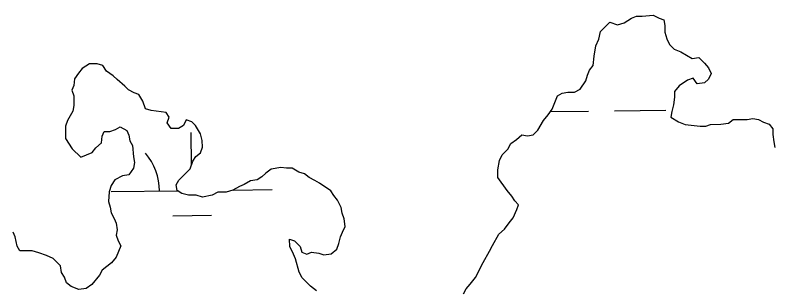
# Model space of a CAD drawing. Extents: x 3683613 to 3738215, y 469626 to 495384.
# Drawn here: x 3718559.3 to 3719031.1, y 479187.8 to 479358.8 of the extents above; entities that cross this region are included whole.
import ezdxf

# ---------------------------------------------------------------- set-up
doc = ezdxf.new("R2010")
doc.units = 0
doc.layers.add('V-TOPO-SHOR', color=7, linetype='Continuous')
doc.layers.add('V-WETL-SWMP', color=7, linetype='Continuous')

msp = doc.modelspace()

# ---------------------------------------------------------------- linework, layer by layer
at = {"layer": 'V-TOPO-SHOR'}
for p, q in [((3718937.54, 479354.05), (3718942.21, 479357.01)), ((3718942.21, 479357.01), (3718945.13, 479358.2)), ((3718945.13, 479358.2), (3718948.65, 479358.22)), ((3718948.65, 479358.22), (3718955.67, 479358.84)), ((3718955.67, 479358.84), (3718959.2, 479357.1)), ((3718959.2, 479357.1), (3718962.13, 479355.95)), ((3718922.93, 479348.69), (3718928.75, 479354.59)), ((3718928.75, 479354.59), (3718933.45, 479352.86)), ((3718933.45, 479352.86), (3718937.54, 479354.05)), ((3718962.13, 479355.95), (3718962.74, 479352.44)), ((3718962.74, 479352.44), (3718962.76, 479348.34)), ((3718921.78, 479344), (3718922.93, 479348.69)), ((3718962.76, 479348.34), (3718963.96, 479344.24)), ((3718920.05, 479339.89), (3718921.78, 479344)), ((3718963.96, 479344.24), (3718965.74, 479340.74)), ((3718918.91, 479333.44), (3718920.05, 479339.89)), ((3718965.74, 479340.74), (3718968.68, 479337.83)), ((3718918.36, 479327.58), (3718918.91, 479333.44)), ((3718968.68, 479337.83), (3718972.79, 479336.09)), ((3718972.79, 479336.09), (3718979.84, 479332.03)), ((3718605.53, 479328.71), (3718600.86, 479325.75)), ((3718610.22, 479328.74), (3718605.53, 479328.71)), ((3718613.74, 479327.58), (3718610.22, 479328.74)), ((3718979.84, 479332.03), (3718983.94, 479332.64)), ((3718983.94, 479332.64), (3718987.48, 479329.15)), ((3718987.48, 479329.15), (3718989.84, 479326.23)), ((3718600.86, 479325.75), (3718598.54, 479322.81)), ((3718616.1, 479324.08), (3718613.74, 479327.58)), ((3718620.22, 479321.18), (3718616.1, 479324.08)), ((3718914.88, 479321.7), (3718916.03, 479324.64)), ((3718916.03, 479324.64), (3718918.36, 479327.58)), ((3718989.84, 479326.23), (3718991.61, 479322.73)), ((3718596.22, 479319.28), (3718595.65, 479315.18)), ((3718598.54, 479322.81), (3718596.22, 479319.28)), ((3718622.58, 479318.85), (3718620.22, 479321.18)), ((3718913.73, 479318.18), (3718914.88, 479321.7)), ((3718980.5, 479319.74), (3718976.99, 479318.54)), ((3718982.86, 479316.23), (3718980.5, 479319.74)), ((3718989.88, 479319.2), (3718987.55, 479316.85)), ((3718991.61, 479322.73), (3718989.88, 479319.2)), ((3718595.65, 479315.18), (3718594.5, 479312.24)), ((3718627.29, 479314.77), (3718622.58, 479318.85)), ((3718629.65, 479312.45), (3718627.29, 479314.77)), ((3718910.24, 479312.89), (3718913.73, 479318.18)), ((3718971.74, 479315), (3718968.83, 479311.47)), ((3718976.99, 479318.54), (3718971.74, 479315)), ((3718987.55, 479316.85), (3718982.86, 479316.23)), ((3718594.5, 479312.24), (3718595.69, 479308.73)), ((3718633.17, 479310.71), (3718629.65, 479312.45)), ((3718636.11, 479309.55), (3718633.17, 479310.71)), ((3718896.21, 479308.71), (3718899.13, 479310.48)), ((3718899.13, 479310.48), (3718902.64, 479311.09)), ((3718902.64, 479311.09), (3718906.74, 479311.11)), ((3718906.74, 479311.11), (3718910.24, 479312.89)), ((3718968.83, 479311.47), (3718968.85, 479307.95)), ((3718595.69, 479308.73), (3718595.72, 479302.88)), ((3718638.47, 479305.47), (3718636.11, 479309.55)), ((3718640.26, 479300.79), (3718638.47, 479305.47)), ((3718892.74, 479300.49), (3718896.21, 479308.71)), ((3718968.85, 479307.95), (3718968.29, 479303.26)), ((3718595.72, 479302.88), (3718595.16, 479299.36)), ((3718643.78, 479299.64), (3718640.26, 479300.79)), ((3718890.42, 479296.96), (3718892.74, 479300.49)), ((3718968.29, 479303.26), (3718967.15, 479299.16)), ((3718595.16, 479299.36), (3718591.68, 479293.48)), ((3718653.16, 479298.52), (3718643.78, 479299.64)), ((3718654.93, 479295.6), (3718653.16, 479298.52)), ((3718653.78, 479292.08), (3718654.93, 479295.6)), ((3718887.51, 479293.43), (3718890.42, 479296.96)), ((3718967.15, 479299.16), (3718966.58, 479295.64)), ((3718966.58, 479295.64), (3718971.28, 479292.74)), ((3718591.68, 479293.48), (3718590.53, 479289.96)), ((3718656.14, 479288.58), (3718653.78, 479292.08)), ((3718665.49, 479293.91), (3718663.75, 479290.38)), ((3718669.01, 479292.75), (3718665.49, 479293.91)), ((3718671.36, 479290.42), (3718669.01, 479292.75)), ((3718884.03, 479287.55), (3718887.51, 479293.43)), ((3718971.28, 479292.74), (3718975.39, 479291)), ((3718975.39, 479291), (3718984.77, 479289.88)), ((3718988.29, 479289.9), (3718991.21, 479291.09)), ((3718991.21, 479291.09), (3718997.65, 479291.13)), ((3718997.65, 479291.13), (3719002.34, 479291.74)), ((3719002.34, 479291.74), (3719005.25, 479294.1)), ((3719005.25, 479294.1), (3719014.04, 479294.15)), ((3719014.04, 479294.15), (3719017.55, 479294.76)), ((3719017.55, 479294.76), (3719021.07, 479294.19)), ((3719021.07, 479294.19), (3719024.01, 479292.45)), ((3719024.01, 479292.45), (3719027.53, 479291.3)), ((3719027.53, 479291.3), (3719029.89, 479288.39)), ((3718590.53, 479289.96), (3718590.57, 479282.34)), ((3718613.41, 479283.65), (3718614.56, 479286.58)), ((3718614.56, 479286.58), (3718618.08, 479286.6)), ((3718618.08, 479286.6), (3718621.59, 479287.79)), ((3718621.59, 479287.79), (3718624.5, 479289.57)), ((3718624.5, 479289.57), (3718628.62, 479287.25)), ((3718628.62, 479287.25), (3718629.81, 479284.33)), ((3718660.83, 479288.61), (3718656.14, 479288.58)), ((3718663.75, 479290.38), (3718660.83, 479288.61)), ((3718674.32, 479285.17), (3718671.36, 479290.42)), ((3718881.12, 479284.6), (3718884.03, 479287.55)), ((3718984.77, 479289.88), (3718988.29, 479289.9)), ((3719029.89, 479288.39), (3719029.91, 479284.87)), ((3718590.57, 479282.34), (3718594.71, 479275.92)), ((3718612.85, 479279.54), (3718613.41, 479283.65)), ((3718629.81, 479284.33), (3718630.41, 479280.82)), ((3718675.52, 479281.08), (3718674.32, 479285.17)), ((3718867.09, 479279.25), (3718870.59, 479281.61)), ((3718870.59, 479281.61), (3718874.09, 479284.56)), ((3718874.09, 479284.56), (3718877.61, 479284)), ((3718877.61, 479284), (3718881.12, 479284.6)), ((3719029.91, 479284.87), (3719030.52, 479280.19)), ((3718609.35, 479276.59), (3718612.85, 479279.54)), ((3718630.41, 479280.82), (3718632.19, 479277.9)), ((3718632.19, 479277.9), (3718632.81, 479270.87)), ((3718674.39, 479273.45), (3718675.54, 479276.98)), ((3718675.54, 479276.98), (3718675.52, 479281.08)), ((3718865.35, 479275.72), (3718867.09, 479279.25)), ((3719030.52, 479280.19), (3719031.13, 479276.68)), ((3718594.71, 479275.92), (3718600.01, 479270.68)), ((3718600.01, 479270.68), (3718607.02, 479273.65)), ((3718607.02, 479273.65), (3718609.35, 479276.59)), ((3718671.48, 479271.09), (3718674.39, 479273.45)), ((3718860.12, 479268.66), (3718861.86, 479272.19)), ((3718861.86, 479272.19), (3718865.35, 479275.72)), ((3718632.81, 479270.87), (3718633.42, 479267.36)), ((3718633.42, 479267.36), (3718632.85, 479263.84)), ((3718668, 479263.46), (3718669.73, 479268.15)), ((3718669.73, 479268.15), (3718671.48, 479271.09)), ((3718858.98, 479262.8), (3718860.12, 479268.66)), ((3718632.85, 479263.84), (3718629.95, 479259.72)), ((3718661.02, 479256.39), (3718668, 479263.46)), ((3718718.39, 479263.16), (3718714.88, 479260.8)), ((3718724.24, 479264.37), (3718718.39, 479263.16)), ((3718727.75, 479263.8), (3718724.24, 479264.37)), ((3718731.27, 479263.82), (3718727.75, 479263.8)), ((3718735.38, 479261.5), (3718731.27, 479263.82)), ((3718859.01, 479258.11), (3718858.98, 479262.8)), ((3718625.85, 479259.11), (3718621.18, 479256.74)), ((3718629.95, 479259.72), (3718625.85, 479259.11)), ((3718712.55, 479258.44), (3718709.64, 479256.67)), ((3718714.88, 479260.8), (3718712.55, 479258.44)), ((3718738.9, 479260.35), (3718735.38, 479261.5)), ((3718741.85, 479258.02), (3718738.9, 479260.35)), ((3718745.37, 479256.29), (3718741.85, 479258.02)), ((3718864.91, 479249.95), (3718859.01, 479258.11)), ((3718618.86, 479253.22), (3718617.71, 479249.11)), ((3718621.18, 479256.74), (3718618.86, 479253.22)), ((3718659.28, 479253.45), (3718661.02, 479256.39)), ((3718659.88, 479249.94), (3718659.28, 479253.45)), ((3718701.45, 479253.69), (3718698.53, 479252.5)), ((3718705.54, 479256.06), (3718701.45, 479253.69)), ((3718709.64, 479256.67), (3718705.54, 479256.06)), ((3718748.31, 479254.55), (3718745.37, 479256.29)), ((3718755.37, 479249.9), (3718748.31, 479254.55)), ((3718617.71, 479249.11), (3718617.16, 479243.25)), ((3718662.82, 479248.2), (3718659.88, 479249.94)), ((3718685.08, 479248.91), (3718681.57, 479247.13)), ((3718690.35, 479248.94), (3718685.08, 479248.91)), ((3718694.44, 479250.14), (3718690.35, 479248.94)), ((3718698.53, 479252.5), (3718694.44, 479250.14)), ((3718757.14, 479246.98), (3718755.37, 479249.9)), ((3718867.86, 479246.45), (3718864.91, 479249.95)), ((3718666.93, 479247.05), (3718662.82, 479248.2)), ((3718671.61, 479247.08), (3718666.93, 479247.05)), ((3718675.72, 479245.93), (3718671.61, 479247.08)), ((3718681.57, 479247.13), (3718675.72, 479245.93)), ((3718759.5, 479244.07), (3718757.14, 479246.98)), ((3718761.87, 479239.39), (3718759.5, 479244.07)), ((3718869.64, 479243.53), (3718867.86, 479246.45)), ((3718617.16, 479243.25), (3718618.35, 479239.74)), ((3718618.35, 479239.74), (3718618.95, 479236.23)), ((3718762.48, 479235.88), (3718761.87, 479239.39)), ((3718871.99, 479241.2), (3718869.64, 479243.53)), ((3718870.84, 479238.26), (3718871.99, 479241.2)), ((3718618.95, 479236.23), (3718620.73, 479232.72)), ((3718763.67, 479232.38), (3718762.48, 479235.88)), ((3718868.53, 479232.98), (3718870.84, 479238.26)), ((3718620.73, 479232.72), (3718621.92, 479229.8)), ((3718621.92, 479229.8), (3718622.53, 479225.7)), ((3718764.28, 479227.69), (3718763.67, 479232.38)), ((3718863.29, 479225.92), (3718866.2, 479230.04)), ((3718866.2, 479230.04), (3718868.53, 479232.98)), ((3718622.53, 479225.7), (3718621.96, 479222.19)), ((3718762.55, 479224.17), (3718764.28, 479227.69)), ((3718859.8, 479222.97), (3718863.29, 479225.92)), ((3718559.29, 479221.24), (3718558.1, 479224.16)), ((3718560.49, 479215.39), (3718559.29, 479221.24)), ((3718621.96, 479222.19), (3718623.16, 479218.68)), ((3718760.24, 479217.12), (3718761.39, 479221.23)), ((3718761.39, 479221.23), (3718762.55, 479224.17)), ((3718855.74, 479215.92), (3718859.8, 479222.97)), ((3718562.27, 479212.47), (3718560.49, 479215.39)), ((3718624.93, 479215.76), (3718622.04, 479208.71)), ((3718623.16, 479218.68), (3718624.93, 479215.76)), ((3718729.79, 479215.19), (3718729.76, 479219.88)), ((3718729.76, 479219.88), (3718732.7, 479218.72)), ((3718732.7, 479218.72), (3718736.24, 479215.23)), ((3718759.09, 479213.6), (3718760.24, 479217.12)), ((3718854, 479212.39), (3718855.74, 479215.92)), ((3718569.88, 479212.51), (3718562.27, 479212.47)), ((3718573.99, 479211.37), (3718569.88, 479212.51)), ((3718578.69, 479209.64), (3718573.99, 479211.37)), ((3718732.16, 479210.52), (3718729.79, 479215.19)), ((3718736.24, 479215.23), (3718737.43, 479211.72)), ((3718737.43, 479211.72), (3718740.36, 479210.57)), ((3718740.36, 479210.57), (3718743.28, 479211.75)), ((3718743.28, 479211.75), (3718747.97, 479211.2)), ((3718747.97, 479211.2), (3718750.91, 479210.04)), ((3718750.91, 479210.04), (3718755.59, 479210.65)), ((3718755.59, 479210.65), (3718759.09, 479213.6)), ((3718849.94, 479205.34), (3718854, 479212.39)), ((3718582.8, 479207.9), (3718578.69, 479209.64)), ((3718587.51, 479203.24), (3718582.8, 479207.9)), ((3718622.04, 479208.71), (3718619.13, 479205.18)), ((3718733.35, 479207.6), (3718732.16, 479210.52)), ((3718735.74, 479199.41), (3718733.35, 479207.6)), ((3718588.12, 479199.15), (3718587.51, 479203.24)), ((3718619.13, 479205.18), (3718613.3, 479200.46)), ((3718845.31, 479195.94), (3718849.94, 479205.34)), ((3718589.89, 479196.23), (3718588.12, 479199.15)), ((3718611.56, 479197.52), (3718606.91, 479191.64)), ((3718613.3, 479200.46), (3718611.56, 479197.52)), ((3718737.52, 479195.9), (3718735.74, 479199.41)), ((3718591.09, 479192.72), (3718589.89, 479196.23)), ((3718594.03, 479190.39), (3718591.09, 479192.72)), ((3718742.82, 479190.66), (3718737.52, 479195.9)), ((3718839.49, 479188.88), (3718841.82, 479191.82)), ((3718841.82, 479191.82), (3718845.31, 479195.94)), ((3718598.72, 479188.66), (3718594.03, 479190.39)), ((3718603.41, 479189.28), (3718598.72, 479188.66)), ((3718606.91, 479191.64), (3718603.41, 479189.28)), ((3718746.35, 479187.75), (3718742.82, 479190.66)), ((3718837.75, 479185.94), (3718839.49, 479188.88))]:
    msp.add_line(p, q, dxfattribs=at)
at = {"layer": 'V-WETL-SWMP'}
for p, q in [((3718937.54, 479354.05), (3718942.21, 479357.01)), ((3718942.21, 479357.01), (3718945.13, 479358.2)), ((3718945.13, 479358.2), (3718948.65, 479358.22)), ((3718948.65, 479358.22), (3718955.67, 479358.84)), ((3718955.67, 479358.84), (3718959.2, 479357.1)), ((3718959.2, 479357.1), (3718962.13, 479355.95)), ((3718922.93, 479348.69), (3718928.75, 479354.59)), ((3718928.75, 479354.59), (3718933.45, 479352.86)), ((3718933.45, 479352.86), (3718937.54, 479354.05)), ((3718962.13, 479355.95), (3718962.74, 479352.44)), ((3718962.74, 479352.44), (3718962.76, 479348.34)), ((3718921.78, 479344), (3718922.93, 479348.69)), ((3718962.76, 479348.34), (3718963.96, 479344.24)), ((3718920.05, 479339.89), (3718921.78, 479344)), ((3718963.96, 479344.24), (3718965.74, 479340.74)), ((3718918.91, 479333.44), (3718920.05, 479339.89)), ((3718965.74, 479340.74), (3718968.68, 479337.83)), ((3718918.36, 479327.58), (3718918.91, 479333.44)), ((3718968.68, 479337.83), (3718972.79, 479336.09)), ((3718972.79, 479336.09), (3718979.84, 479332.03)), ((3718605.53, 479328.71), (3718600.86, 479325.75)), ((3718610.22, 479328.74), (3718605.53, 479328.71)), ((3718613.74, 479327.58), (3718610.22, 479328.74)), ((3718979.84, 479332.03), (3718983.94, 479332.64)), ((3718983.94, 479332.64), (3718987.48, 479329.15)), ((3718987.48, 479329.15), (3718989.84, 479326.23)), ((3718600.86, 479325.75), (3718598.54, 479322.81)), ((3718616.1, 479324.08), (3718613.74, 479327.58)), ((3718620.22, 479321.18), (3718616.1, 479324.08)), ((3718914.88, 479321.7), (3718916.03, 479324.64)), ((3718916.03, 479324.64), (3718918.36, 479327.58)), ((3718989.84, 479326.23), (3718991.61, 479322.73)), ((3718596.22, 479319.28), (3718595.65, 479315.18)), ((3718598.54, 479322.81), (3718596.22, 479319.28)), ((3718622.58, 479318.85), (3718620.22, 479321.18)), ((3718913.73, 479318.18), (3718914.88, 479321.7)), ((3718980.5, 479319.74), (3718976.99, 479318.54)), ((3718982.86, 479316.23), (3718980.5, 479319.74)), ((3718989.88, 479319.2), (3718987.55, 479316.85)), ((3718991.61, 479322.73), (3718989.88, 479319.2)), ((3718595.65, 479315.18), (3718594.5, 479312.24)), ((3718627.29, 479314.77), (3718622.58, 479318.85)), ((3718629.65, 479312.45), (3718627.29, 479314.77)), ((3718910.24, 479312.89), (3718913.73, 479318.18)), ((3718971.74, 479315), (3718968.83, 479311.47)), ((3718976.99, 479318.54), (3718971.74, 479315)), ((3718987.55, 479316.85), (3718982.86, 479316.23)), ((3718594.5, 479312.24), (3718595.69, 479308.73)), ((3718633.17, 479310.71), (3718629.65, 479312.45)), ((3718636.11, 479309.55), (3718633.17, 479310.71)), ((3718896.21, 479308.71), (3718899.13, 479310.48)), ((3718899.13, 479310.48), (3718902.64, 479311.09)), ((3718902.64, 479311.09), (3718906.74, 479311.11)), ((3718906.74, 479311.11), (3718910.24, 479312.89)), ((3718968.83, 479311.47), (3718968.85, 479307.95)), ((3718595.69, 479308.73), (3718595.72, 479302.88)), ((3718638.47, 479305.47), (3718636.11, 479309.55)), ((3718640.26, 479300.79), (3718638.47, 479305.47)), ((3718892.74, 479300.49), (3718896.21, 479308.71)), ((3718968.85, 479307.95), (3718968.29, 479303.26)), ((3718595.72, 479302.88), (3718595.16, 479299.36)), ((3718643.78, 479299.64), (3718640.26, 479300.79)), ((3718890.42, 479296.96), (3718892.74, 479300.49)), ((3718968.29, 479303.26), (3718967.15, 479299.16)), ((3718595.16, 479299.36), (3718591.68, 479293.48)), ((3718653.16, 479298.52), (3718643.78, 479299.64)), ((3718654.93, 479295.6), (3718653.16, 479298.52)), ((3718653.78, 479292.08), (3718654.93, 479295.6)), ((3718887.51, 479293.43), (3718890.42, 479296.96)), ((3718891.76, 479298.99), (3718915.46, 479299.27)), ((3718931.46, 479299.46), (3718963.46, 479299.83)), ((3718967.15, 479299.16), (3718966.58, 479295.64)), ((3718966.58, 479295.64), (3718971.28, 479292.74)), ((3718591.68, 479293.48), (3718590.53, 479289.96)), ((3718656.14, 479288.58), (3718653.78, 479292.08)), ((3718665.49, 479293.91), (3718663.75, 479290.38)), ((3718669.01, 479292.75), (3718665.49, 479293.91)), ((3718671.36, 479290.42), (3718669.01, 479292.75)), ((3718884.03, 479287.55), (3718887.51, 479293.43)), ((3718971.28, 479292.74), (3718975.39, 479291)), ((3718975.39, 479291), (3718984.77, 479289.88)), ((3718988.29, 479289.9), (3718991.21, 479291.09)), ((3718991.21, 479291.09), (3718997.65, 479291.13)), ((3718997.65, 479291.13), (3719002.34, 479291.74)), ((3719002.34, 479291.74), (3719005.25, 479294.1)), ((3719005.25, 479294.1), (3719014.04, 479294.15)), ((3719014.04, 479294.15), (3719017.55, 479294.76)), ((3719017.55, 479294.76), (3719021.07, 479294.19)), ((3719021.07, 479294.19), (3719024.01, 479292.45)), ((3719024.01, 479292.45), (3719027.53, 479291.3)), ((3719027.53, 479291.3), (3719029.89, 479288.39)), ((3718590.53, 479289.96), (3718590.57, 479282.34)), ((3718613.41, 479283.65), (3718614.56, 479286.58)), ((3718614.56, 479286.58), (3718618.08, 479286.6)), ((3718618.08, 479286.6), (3718621.59, 479287.79)), ((3718621.59, 479287.79), (3718624.5, 479289.57)), ((3718624.5, 479289.57), (3718628.62, 479287.25)), ((3718628.62, 479287.25), (3718629.81, 479284.33)), ((3718660.83, 479288.61), (3718656.14, 479288.58)), ((3718663.75, 479290.38), (3718660.83, 479288.61)), ((3718674.32, 479285.17), (3718671.36, 479290.42)), ((3718881.12, 479284.6), (3718884.03, 479287.55)), ((3718984.77, 479289.88), (3718988.29, 479289.9)), ((3719029.89, 479288.39), (3719029.91, 479284.87)), ((3718590.57, 479282.34), (3718594.71, 479275.92)), ((3718612.85, 479279.54), (3718613.41, 479283.65)), ((3718629.81, 479284.33), (3718630.41, 479280.82)), ((3718668.77, 479265.54), (3718668.53, 479285.96)), ((3718675.52, 479281.08), (3718674.32, 479285.17)), ((3718867.09, 479279.25), (3718870.59, 479281.61)), ((3718870.59, 479281.61), (3718874.09, 479284.56)), ((3718874.09, 479284.56), (3718877.61, 479284)), ((3718877.61, 479284), (3718881.12, 479284.6)), ((3719029.91, 479284.87), (3719030.52, 479280.19)), ((3718609.35, 479276.59), (3718612.85, 479279.54)), ((3718630.41, 479280.82), (3718632.19, 479277.9)), ((3718632.19, 479277.9), (3718632.81, 479270.87)), ((3718674.39, 479273.45), (3718675.54, 479276.98)), ((3718675.54, 479276.98), (3718675.52, 479281.08)), ((3718865.35, 479275.72), (3718867.09, 479279.25)), ((3719030.52, 479280.19), (3719031.13, 479276.68)), ((3718594.71, 479275.92), (3718600.01, 479270.68)), ((3718600.01, 479270.68), (3718607.02, 479273.65)), ((3718607.02, 479273.65), (3718609.35, 479276.59)), ((3718671.48, 479271.09), (3718674.39, 479273.45)), ((3718860.12, 479268.66), (3718861.86, 479272.19)), ((3718861.86, 479272.19), (3718865.35, 479275.72)), ((3718632.81, 479270.87), (3718633.42, 479267.36)), ((3718633.42, 479267.36), (3718632.85, 479263.84)), ((3718668, 479263.46), (3718669.73, 479268.15)), ((3718669.73, 479268.15), (3718671.48, 479271.09)), ((3718858.98, 479262.8), (3718860.12, 479268.66)), ((3718632.85, 479263.84), (3718629.95, 479259.72)), ((3718661.02, 479256.39), (3718668, 479263.46)), ((3718718.39, 479263.16), (3718714.88, 479260.8)), ((3718724.24, 479264.37), (3718718.39, 479263.16)), ((3718727.75, 479263.8), (3718724.24, 479264.37)), ((3718731.27, 479263.82), (3718727.75, 479263.8)), ((3718735.38, 479261.5), (3718731.27, 479263.82)), ((3718859.01, 479258.11), (3718858.98, 479262.8)), ((3718625.85, 479259.11), (3718621.18, 479256.74)), ((3718629.95, 479259.72), (3718625.85, 479259.11)), ((3718712.55, 479258.44), (3718709.64, 479256.67)), ((3718714.88, 479260.8), (3718712.55, 479258.44)), ((3718738.9, 479260.35), (3718735.38, 479261.5)), ((3718741.85, 479258.02), (3718738.9, 479260.35)), ((3718745.37, 479256.29), (3718741.85, 479258.02)), ((3718864.91, 479249.95), (3718859.01, 479258.11)), ((3718618.86, 479253.22), (3718617.71, 479249.11)), ((3718621.18, 479256.74), (3718618.86, 479253.22)), ((3718659.28, 479253.45), (3718661.02, 479256.39)), ((3718659.88, 479249.94), (3718659.28, 479253.45)), ((3718701.45, 479253.69), (3718698.53, 479252.5)), ((3718705.54, 479256.06), (3718701.45, 479253.69)), ((3718709.64, 479256.67), (3718705.54, 479256.06)), ((3718748.31, 479254.55), (3718745.37, 479256.29)), ((3718755.37, 479249.9), (3718748.31, 479254.55)), ((3718617.71, 479249.11), (3718617.16, 479243.25)), ((3718618.96, 479249.38), (3718660.02, 479249.86)), ((3718662.82, 479248.2), (3718659.88, 479249.94)), ((3718685.08, 479248.91), (3718681.57, 479247.13)), ((3718690.35, 479248.94), (3718685.08, 479248.91)), ((3718694.44, 479250.14), (3718690.35, 479248.94)), ((3718698.53, 479252.5), (3718694.44, 479250.14)), ((3718694.66, 479250.26), (3718718.95, 479250.54)), ((3718757.14, 479246.98), (3718755.37, 479249.9)), ((3718867.86, 479246.45), (3718864.91, 479249.95)), ((3718666.93, 479247.05), (3718662.82, 479248.2)), ((3718671.61, 479247.08), (3718666.93, 479247.05)), ((3718675.72, 479245.93), (3718671.61, 479247.08)), ((3718681.57, 479247.13), (3718675.72, 479245.93)), ((3718759.5, 479244.07), (3718757.14, 479246.98)), ((3718761.87, 479239.39), (3718759.5, 479244.07)), ((3718869.64, 479243.53), (3718867.86, 479246.45)), ((3718617.16, 479243.25), (3718618.35, 479239.74)), ((3718618.35, 479239.74), (3718618.95, 479236.23)), ((3718762.48, 479235.88), (3718761.87, 479239.39)), ((3718871.99, 479241.2), (3718869.64, 479243.53)), ((3718870.84, 479238.26), (3718871.99, 479241.2)), ((3718618.95, 479236.23), (3718620.73, 479232.72)), ((3718657.13, 479234.39), (3718681.13, 479234.67)), ((3718763.67, 479232.38), (3718762.48, 479235.88)), ((3718868.53, 479232.98), (3718870.84, 479238.26)), ((3718620.73, 479232.72), (3718621.92, 479229.8)), ((3718621.92, 479229.8), (3718622.53, 479225.7)), ((3718764.28, 479227.69), (3718763.67, 479232.38)), ((3718863.29, 479225.92), (3718866.2, 479230.04)), ((3718866.2, 479230.04), (3718868.53, 479232.98)), ((3718622.53, 479225.7), (3718621.96, 479222.19)), ((3718762.55, 479224.17), (3718764.28, 479227.69)), ((3718859.8, 479222.97), (3718863.29, 479225.92)), ((3718559.29, 479221.24), (3718558.1, 479224.16)), ((3718560.49, 479215.39), (3718559.29, 479221.24)), ((3718621.96, 479222.19), (3718623.16, 479218.68)), ((3718760.24, 479217.12), (3718761.39, 479221.23)), ((3718761.39, 479221.23), (3718762.55, 479224.17)), ((3718855.74, 479215.92), (3718859.8, 479222.97)), ((3718562.27, 479212.47), (3718560.49, 479215.39)), ((3718624.93, 479215.76), (3718622.04, 479208.71)), ((3718623.16, 479218.68), (3718624.93, 479215.76)), ((3718729.79, 479215.19), (3718729.76, 479219.88)), ((3718729.76, 479219.88), (3718732.7, 479218.72)), ((3718732.7, 479218.72), (3718736.24, 479215.23)), ((3718759.09, 479213.6), (3718760.24, 479217.12)), ((3718854, 479212.39), (3718855.74, 479215.92)), ((3718569.88, 479212.51), (3718562.27, 479212.47)), ((3718573.99, 479211.37), (3718569.88, 479212.51)), ((3718578.69, 479209.64), (3718573.99, 479211.37)), ((3718732.16, 479210.52), (3718729.79, 479215.19)), ((3718736.24, 479215.23), (3718737.43, 479211.72)), ((3718737.43, 479211.72), (3718740.36, 479210.57)), ((3718740.36, 479210.57), (3718743.28, 479211.75)), ((3718743.28, 479211.75), (3718747.97, 479211.2)), ((3718747.97, 479211.2), (3718750.91, 479210.04)), ((3718750.91, 479210.04), (3718755.59, 479210.65)), ((3718755.59, 479210.65), (3718759.09, 479213.6)), ((3718849.94, 479205.34), (3718854, 479212.39)), ((3718582.8, 479207.9), (3718578.69, 479209.64)), ((3718587.51, 479203.24), (3718582.8, 479207.9)), ((3718622.04, 479208.71), (3718619.13, 479205.18)), ((3718733.35, 479207.6), (3718732.16, 479210.52)), ((3718735.74, 479199.41), (3718733.35, 479207.6)), ((3718588.12, 479199.15), (3718587.51, 479203.24)), ((3718619.13, 479205.18), (3718613.3, 479200.46)), ((3718845.31, 479195.94), (3718849.94, 479205.34)), ((3718589.89, 479196.23), (3718588.12, 479199.15)), ((3718611.56, 479197.52), (3718606.91, 479191.64)), ((3718613.3, 479200.46), (3718611.56, 479197.52)), ((3718737.52, 479195.9), (3718735.74, 479199.41)), ((3718591.09, 479192.72), (3718589.89, 479196.23)), ((3718594.03, 479190.39), (3718591.09, 479192.72)), ((3718742.82, 479190.66), (3718737.52, 479195.9)), ((3718839.49, 479188.88), (3718841.82, 479191.82)), ((3718841.82, 479191.82), (3718845.31, 479195.94)), ((3718598.72, 479188.66), (3718594.03, 479190.39)), ((3718603.41, 479189.28), (3718598.72, 479188.66)), ((3718606.91, 479191.64), (3718603.41, 479189.28)), ((3718746.35, 479187.75), (3718742.82, 479190.66)), ((3718837.75, 479185.94), (3718839.49, 479188.88))]:
    msp.add_line(p, q, dxfattribs=at)
msp.add_arc((3718613.71, 479249.79), 35.25, 359.8949, 41.4385, dxfattribs=at)

doc.saveas('drawing.dxf')
